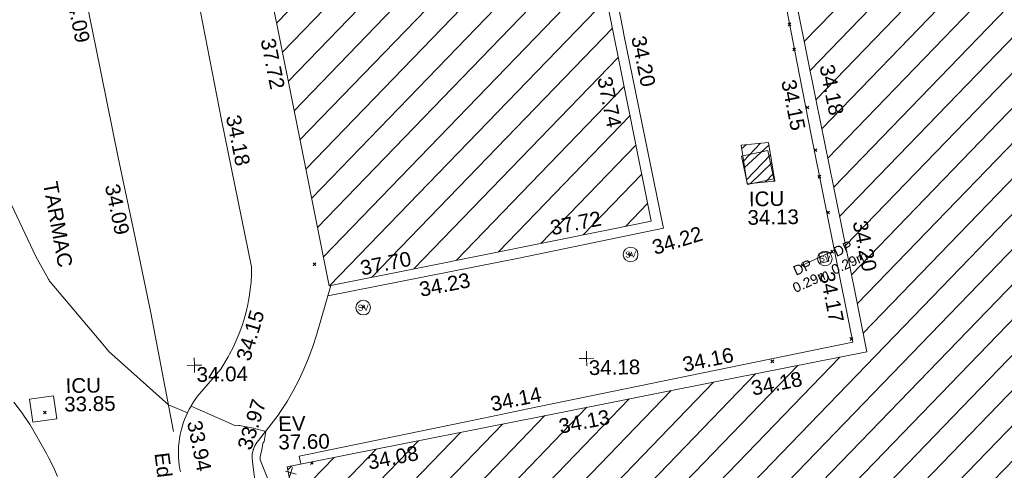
# Model space of a CAD drawing. Header units: millimetres. Extents: x -287732 to 520720, y -103372 to 287754.
# Tile 345 of 380: x 209460 to 234560, y 235668 to 247161. Entities that reach past the tile are written whole.
import ezdxf

# ---------------------------------------------------------------- set-up
doc = ezdxf.new("R2010")
doc.units = ezdxf.units.MM
for name, pattern in [('IMPORT-HIDDEN2 _3_', [4762.5, 3175, -1587.5]), ('IMPORT-UG_ELEC_STREET LIGHTING_QLB2 _2_', [2700, 1500, -300.0000000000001, 0, -250, 150, -300.0000000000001, 0, -200]), ('IMPORT-UG_WATER_QLB2 _2_', [2500, 1500, -300.0000000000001, 0, -50, 150, -300.0000000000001, 0, -200])]:
    doc.linetypes.add(name, pattern=pattern)
for name, color, linetype, lineweight, true_color in [('00_TOPO_EAVE', 7, 'Continuous', 9, 0x666666), ('00_TOPO_SERV_STOP_VALVE', 7, 'Continuous', 9, 0x666666), ('00_UAV_BUILDING_CANOPY', 7, 'Continuous', 9, 0xff7fff), ('00_UAV_BUILDING_HATCH', 7, 'Continuous', 9, 0x999999), ('00_UAV_BUILDING_OUTLINE', 5, 'Continuous', 9, 0x0000ff), ('00_UAV_CONCRETE', 9, 'Continuous', 9, 0x808080), ('00_UAV_EAVE', 7, 'Continuous', 9, 0x666666), ('00_UAV_FOOTPATH', 7, 'Continuous', 9, 0xa50000), ('00_UAV_LEVEL_SPOT', 7, 'Continuous', 9, 0x666666), ('00_UAV_ROAD_MARKING_WHITE_DASH', 7, 'Continuous', 9, 0x999999), ('00_UAV_SERV_IC', 5, 'Continuous', 9, 0x0000ff), ('01_DTM_CONTOUR_MNR', 7, 'Continuous', 9, 0xa5a552), ('12333-PUM-2D-U-0001-C01 - Rev2_REVIT IMPORT_dwg', 7, 'Continuous', 9, 0x767676), ('PUM-CHAMBER EXTENTS', 6, 'IMPORT-HIDDEN2 _3_', 9, 0xff00ff), ('PUM-WATER-MH', 5, 'Continuous', 9, 0x0000ff), ('PUM-WATER-QLB2', 5, 'IMPORT-UG_WATER_QLB2 _2_', 9, 0x0000ff)]:
    doc.layers.add(name, color=color, linetype=linetype, lineweight=lineweight, true_color=true_color)
for name, color, linetype, lineweight in [('00_UAV_ROAD_EDGE', 7, 'Continuous', 9), ('00_UAV_SURFACE', 7, 'Continuous', 9), ('00_UAV_SURVEY_TEXT', 7, 'Continuous', 9), ('GEN-TEXT', 7, 'Continuous', 9)]:
    doc.layers.add(name, color=color, linetype=linetype, lineweight=lineweight)
doc.styles.add('Arial_1', font='arial.ttf', dxfattribs={"height": 250})
doc.styles.add('Swis721 Lt BT', font='swissl.ttf', dxfattribs={"height": 399.9999999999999})
doc.styles.add('Swis721 Lt BT_2', font='swissl.ttf', dxfattribs={"height": 375})
pattern_1 = [(45, (0, 0), (-441.9417382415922, 441.9417382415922), [])]

# ---------------------------------------------------------------- blocks, each defined once
blk = doc.blocks.new('12333-PUM-2D-U-0001-C01 - Rev2_REVIT IMPORT_dwg_MSL_Eaves_SYM_1-V82-Site Location Plan Proposed')
at = {"layer": '00_TOPO_EAVE', "color": 254, "true_color": 0xcccccc}
for p, q in [((356.5791934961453, -116.0873754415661), (-356.5791934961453, 116.0873754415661)), ((-116.0873754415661, -356.5791934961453), (116.0873754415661, 356.5791934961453))]:
    blk.add_line(p, q, dxfattribs=at)
blk = doc.blocks.new('12333-PUM-2D-U-0001-C01 - Rev2_REVIT IMPORT_dwg_MSL_Sluice_Valve_SYM-2077246-Site Location Plan Proposed')
at = {"layer": '00_TOPO_SERV_STOP_VALVE', "color": 254, "true_color": 0xcccccc}
blk.add_circle((0, 0), 500.0000000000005, dxfattribs=at)
at = {"layer": '00_TOPO_SERV_STOP_VALVE', "insert": (0, 198.9876086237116), "char_height": 399.9999999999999, "width": 785.1100955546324, "attachment_point": 2, "line_spacing_factor": 1.005061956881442, "style": 'Swis721 Lt BT'}
blk.add_mtext('SV', dxfattribs=at)
blk = doc.blocks.new('12333-PUM-2D-U-0001-C01 - Rev2_REVIT IMPORT_dwg_UAV-2077255-Site Location Plan Proposed')
at = {"layer": '00_UAV_LEVEL_SPOT', "color": 254, "true_color": 0xcccccc, "flags": 128}
for points in [[(0, -500.0000000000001), (0, 0), (-500.0000000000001, 0)], [(500.0000000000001, 0), (0, 0), (0, 500.0000000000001)]]:
    blk.add_lwpolyline(points, dxfattribs=at)
blk = doc.blocks.new('12333-PUM-2D-U-0001-C01 - Rev2_REVIT IMPORT_dwg_MGS62954_T2_Galway_ITM_3d_Rev1-2077680-Site Location Plan Proposed')
at = {"layer": '00_UAV_BUILDING_HATCH', "true_color": 0xcccccc}
h = blk.add_hatch(dxfattribs=at)
h.set_pattern_fill('FP_1', color=254, style=0, pattern_type=2)
h.set_pattern_definition(pattern_1)
h.paths.add_polyline_path([(534124497.0780003, 725775488.5585002), (534146780.0780002, 725779531.5585002), (534146621.0780002, 725780328.5585002), (534183857.1075001, 725787049.1125003), (534184497.1075001, 725783702.1125001), (534202575.1075001, 725786975.1125003), (534201976.1075, 725790381.1125002), (534239197.0865001, 725797194.0905002), (534239338.0865001, 725796376.0905002), (534261663.0865001, 725800388.0905001), (534259564.2060555, 725811742.1253061), (534258677.2803519, 725812121.8622999), (534251257.0865, 725810806.0905002), (534250975.0865, 725812184.0905002), (534249213.0865002, 725811873.0905002), (534249448.0865, 725810468.0905002), (534244617.0865, 725809642.0905), (534241121.0865001, 725828862.0905001), (534229957.0865001, 725826793.0905), (534233411.0865, 725807582.0905), (534221779.0865001, 725805445.0905001), (534220752.0865002, 725810867.0905001), (534215719.0865001, 725809946.0905001), (534216316.0865001, 725806625.0905002), (534217076.0865, 725806760.0905002), (534217446.0865001, 725804662.0905001), (534205756.3195001, 725802533.2090001), (534204628.3195002, 725808845.209), (534205810.3195, 725809078.2090003), (534204970.3195001, 725813494.2090002), (534194424.3195002, 725811546.2090002), (534194268.3195002, 725812372.2090002), (534192207.3195, 725812030.2090002), (534192421.3195001, 725810057.2090002), (534184208.6855001, 725808590.6470003), (534184063.6855002, 725809679.6470002), (534175719.6855002, 725808111.6470002), (534177568.6855002, 725797421.6470003), (534162796.3485001, 725794713.2465), (534162440.3485001, 725796856.2465003), (534164478.3485001, 725797191.2465001), (534163879.3485, 725800515.2465003), (534159002.3485001, 725799595.2465), (534159605.3485001, 725796262.2465003), (534160352.3485001, 725796441.2465003), (534160696.3485001, 725794215.2465001), (534156777.3485001, 725793541.2465), (534156175.3485001, 725796880.2465001), (534147633.3485, 725795342.2465001), (534144688.0165001, 725811270.4695), (534133601.7440002, 725809323.8415003), (534137148.0780001, 725790044.5585002), (534122321.0780001, 725787372.5585002), (534124333.8503805, 725776380.0093426)])
h = blk.add_hatch(dxfattribs=at)
h.set_pattern_fill('FP_1', color=254, style=0, pattern_type=2)
h.set_pattern_definition(pattern_1)
h.paths.add_polyline_path([(534123474.7440001, 725791963.8415002), (534131706.5552848, 725793469.1464441), (534128957.5552849, 725808502.146444), (534120725.7440002, 725806996.8415002), (534122494.7619715, 725797322.9065558)])
at = {"layer": '00_UAV_BUILDING_CANOPY', "color": 254, "true_color": 0xcccccc, "flags": 128}
blk.add_lwpolyline([(534123474.7440001, 725791963.8415), (534122575.3480502, 725796882.2188427), (534121675.9521003, 725801800.5961854), (534120776.5561504, 725806718.973528), (534120725.7440001, 725806996.8415002), (534125366.3110696, 725807845.4358507), (534128957.5552847, 725808502.146444), (534129200.2500692, 725807174.9617604), (534130099.6506978, 725802256.5588334), (534130999.0513262, 725797338.1559062), (534131706.5552847, 725793469.1464438), (534130657.1589315, 725793277.2492461), (534125738.7424676, 725792377.8461424)], close=True, dxfattribs=at)
at = {"layer": '00_UAV_BUILDING_OUTLINE', "color": 254, "true_color": 0xcccccc, "flags": 128}
blk.add_lwpolyline([(534122933.7541481, 725784026.490788), (534122321.078, 725787372.5585), (534123893.9394296, 725787656.0066514), (534128814.4465261, 725788542.7399731), (534133734.9536231, 725789429.4732949), (534137148.0780001, 725790044.5585), (534136870.9754526, 725791550.9982308), (534135966.4373851, 725796468.4271553), (534135061.8993174, 725801385.8560798), (534134157.3612499, 725806303.2850043), (534133601.744, 725809323.8415002), (534135501.3773927, 725809657.3963133), (534140425.9638073, 725810522.0997385), (534144688.0165, 725811270.4695)], dxfattribs=at)
at = {"layer": '00_UAV_CONCRETE', "color": 254, "true_color": 0xcccccc, "flags": 128}
blk.add_lwpolyline([(534122671.1587315, 725787435.6471704), (534122632.744, 725787634.8415), (534127346.0910778, 725788524.7910765), (534128479.7440002, 725788738.8415), (534132260.2469236, 725789446.6338897), (534136790.744, 725790294.8415002), (534136720.829603, 725790679.3143917), (534135826.2787223, 725795598.6239864), (534135548.7440001, 725797124.8415), (534134961.4422969, 725800523.2086376), (534134724.7440002, 725801892.8415), (534134052.1828346, 725805439.6985927), (534133942.7440001, 725806016.8415002), (534133435.284753, 725808793.5789006)], dxfattribs=at)
at = {"layer": '00_UAV_FOOTPATH', "color": 254, "true_color": 0xcccccc, "flags": 128}
blk.add_lwpolyline([(534123515.8330942, 725791971.3552315), (534123127.7440001, 725790713.8414999), (534123027.3886836, 725790421.6587194), (534122914.8860508, 725790133.9346771), (534122790.744, 725789851.8415), (534122654.5874763, 725789574.5269352), (534122506.9376562, 725789303.1572657), (534122348.0535678, 725789038.2085664), (534122178.2139478, 725788780.1456469), (534122115.744, 725788690.8415003), (534121626.7440001, 725788082.8415003), (534121607.4934288, 725788063.2931982), (534121589.0783415, 725788042.9559135), (534121571.5310446, 725788021.865324), (534121554.8823217, 725788000.0584301), (534121539.1613804, 725787977.5734884), (534121524.3958008, 725787954.4499451), (534121510.6114865, 725787930.7283669), (534121497.8326202, 725787906.4503692), (534121486.0816201, 725787881.658544), (534121475.3791014, 725787856.3963847), (534121465.7438402, 725787830.7082099), (534121464.7440001, 725787827.8415003), (534121456.313822, 725787801.7330208), (534121448.9843484, 725787775.2944237), (534121442.7684373, 725787748.5720913), (534121437.676994, 725787721.6129037), (534121433.7189503, 725787694.4641562), (534121430.9012499, 725787667.1734774), (534121429.2288364, 725787639.7887439), (534121428.744, 725787620.8415), (534121441.2458543, 725787509.0405957), (534121515.5866193, 725786844.2300295)], dxfattribs=at)
at = {"layer": '00_UAV_ROAD_EDGE', "color": 254, "true_color": 0xcccccc, "flags": 128}
blk.add_lwpolyline([(534119876.7440001, 725801473.8415), (534120748.771987, 725796550.5560611), (534120802.744, 725796245.8415), (534121502.7440001, 725792484.8415002), (534121495.9424462, 725792290.4790753), (534121481.0078049, 725792096.5719588), (534121457.9662765, 725791903.4603297), (534121426.8582838, 725791711.4829714), (534121409.4950548, 725791626.5053792), (534121389.744, 725791529.8415), (534121343.050317, 725791341.0487213), (534121288.4917713, 725791154.3768744), (534121226.1640771, 725790970.1534452), (534121156.1765784, 725790788.7016245), (534121078.6520569, 725790610.3397397), (534120993.7265171, 725790435.3806988), (534120901.5489471, 725790264.1314391), (534120862.7440001, 725790196.8415), (534120676.7440001, 725789890.8415), (534120067.744, 725789206.8415), (534120007.7855542, 725789128.2295306), (534119951.1716297, 725789047.175718), (534119898.0015467, 725788963.8222585), (534119848.3685835, 725788878.3153818), (534119802.3598132, 725788790.8050966), (534119764.7440001, 725788711.8415), (534119725.7797855, 725788620.9754068), (534119690.6548259, 725788528.5573663), (534119659.4307429, 725788434.7495115), (534119632.1623139, 725788339.7164134), (534119608.8973772, 725788243.6247921), (534119589.6767473, 725788146.6432251), (534119574.5341433, 725788048.9418507), (534119563.4961312, 725787950.6920708), (534119556.5820749, 725787852.0662488), (534119553.8041043, 725787753.2374074), (534119555.1670927, 725787654.3789268), (534119560.6686491, 725787555.6642376), (534119570.2991218, 725787457.2665195), (534119584.0416158, 725787359.3583951), (534119596.744, 725787287.8415002)], dxfattribs=at)
at = {"layer": '00_UAV_ROAD_MARKING_WHITE_DASH', "color": 254, "true_color": 0xcccccc, "flags": 128}
for points in [[(534119436.7796367, 725788320.3943529), (534118912.7796367, 725791356.3943529), (534118553.1563809, 725793239.7967803), (534118153.7796369, 725795331.3943529), (534117631.469852, 725798153.8899673), (534117430.7796369, 725799238.3943529)], [(534116465.3772312, 725787224.7071486), (534116363.9303803, 725787464.0196531), (534116252.551148, 725787698.874087), (534116193.7796368, 725787813.3943529), (534115791.7796368, 725788554.3943529), (534115626.0971378, 725788802.3679826), (534115594.528781, 725788849.615701), (534115385.0883607, 725789136.3180813)]]:
    blk.add_lwpolyline(points, dxfattribs=at)
at = {"layer": '00_UAV_SERV_IC', "color": 254, "true_color": 0xcccccc, "flags": 128}
for points in [[(534134176.7440001, 725794366.8415002), (534134034.744, 725795090.8415002), (534134711.517804, 725795223.5789038), (534134853.517804, 725794499.5789037)], [(534115782.5220001, 725789208.6370001), (534116394.522, 725789286.6370001), (534116469.7748705, 725788696.191401), (534115857.7748706, 725788618.1914011)]]:
    blk.add_lwpolyline(points, close=True, dxfattribs=at)
at = {"layer": '00_UAV_SURFACE', "color": 254, "true_color": 0xcccccc, "flags": 128}
blk.add_lwpolyline([(534129312.2505001, 725808071.824), (534129325.3261523, 725808003.0560764), (534130005.3485, 725804345.2465001), (534130209.0404602, 725803205.8917489), (534131085.3485, 725798304.2465001), (534131089.1186885, 725798283.9569863), (534132002.5708381, 725793368.1550102), (534132018.3484999, 725793283.2464999), (534128313.3835, 725792583.8500003), (534127188.3874736, 725792382.3871839), (534123435.2617751, 725791710.2823447)], dxfattribs=at)
at = {"layer": '01_DTM_CONTOUR_MNR', "color": 254, "true_color": 0xcccccc, "flags": 128}
blk.add_lwpolyline([(534121827.1683145, 725787043.4990084), (534121637.462254, 725787561.7240859), (534121638.484383, 725787641.0573478), (534121652.5555556, 725787703.7222221), (534121658.4764678, 725787728.0009705), (534121670.6648452, 725787768.9890715), (534121705.9402858, 725787966.7622575), (534121718.3195526, 725787989.1204609), (534121742.8888026, 725788029.200039), (534121790.0000001, 725788280), (534121476.9703404, 725788371.5617727), (534121126.2650232, 725788444.8849514), (534121095.7125156, 725788444.0458491), (534121017.43729, 725788435.4059995), (534120839.4157003, 725788521.4027655), (534119900.0000001, 725788960.0000001), (534119851.1077209, 725788879.3831255), (534119800.0000001, 725788790.0000001), (534119320.0000001, 725789000), (534117828.6867421, 725790386.1249183), (534117748.3106167, 725790481.7348336), (534117674.1243273, 725790580.5556837), (534116357.6874386, 725792191.9373069), (534116348.5470086, 725792210.9373221), (534116336.4210389, 725792236.1140693), (534116322.5238753, 725792255.8897495), (534116315.6581652, 725792275.6969358), (534116278.1067355, 725792334.8312769), (534116006.8292683, 725792843.1707318), (534115216.4754954, 725794612.3905109)], dxfattribs=at)
at = {"xscale": 0.375, "yscale": 0.375, "zscale": 0.375}
for name, p in [('12333-PUM-2D-U-0001-C01 - Rev2_REVIT IMPORT_dwg_MSL_Sluice_Valve_SYM-2077246-Site Location Plan Proposed', (534131168.7440001, 725792630.8415)), ('12333-PUM-2D-U-0001-C01 - Rev2_REVIT IMPORT_dwg_MSL_Sluice_Valve_SYM-2077246-Site Location Plan Proposed', (534136117.7440001, 725792440.8415)), ('12333-PUM-2D-U-0001-C01 - Rev2_REVIT IMPORT_dwg_MSL_Sluice_Valve_SYM-2077246-Site Location Plan Proposed', (534124328.7440001, 725791394.8415002)), ('12333-PUM-2D-U-0001-C01 - Rev2_REVIT IMPORT_dwg_UAV-2077255-Site Location Plan Proposed', (534120000, 725790000)), ('12333-PUM-2D-U-0001-C01 - Rev2_REVIT IMPORT_dwg_UAV-2077255-Site Location Plan Proposed', (534130000, 725790000)), ('12333-PUM-2D-U-0001-C01 - Rev2_REVIT IMPORT_dwg_MSL_Eaves_SYM_1-V82-Site Location Plan Proposed', (534122413.3835001, 725787217.85))]:
    blk.add_blockref(name, p, dxfattribs=at)
at = {"layer": '00_UAV_BUILDING_CANOPY', "color": 251, "true_color": 0x666666, "char_height": 375, "width": 1495.902363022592, "attachment_point": 1, "line_spacing_factor": 1.005061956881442, "style": 'Swis721 Lt BT_2'}
for s, insert, rotation in [('37.72', (534122199.4148641, 725798332.6536759), 280.362859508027), ('37.74', (534130764.200058, 725797206.871281), 280.36285950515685), ('37.72', (534129105.7878044, 725793523.455409), 10.362859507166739), ('37.70', (534124242.4943982, 725792581.3260317), 10.362859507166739)]:
    blk.add_mtext(s, dxfattribs=dict(at, insert=insert, rotation=rotation))
at = {"layer": '00_UAV_BUILDING_OUTLINE', "color": 251, "true_color": 0x666666, "char_height": 375, "width": 1495.902363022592, "attachment_point": 1, "line_spacing_factor": 1.005061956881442, "style": 'Swis721 Lt BT_2'}
for s, insert, rotation in [('34.18', (534136433.1324795, 725797419.4127623), 280.4227785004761), ('34.20', (534137209.2897911, 725793423.2434919), 280.4227785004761), ('34.18', (534134154.3769048, 725789345.8273329), 10.215726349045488), ('34.13', (534129233.8698078, 725788459.0940112), 10.215726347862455), ('34.08', (534124341.8702856, 725787627.3121083), 10.215726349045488)]:
    blk.add_mtext(s, dxfattribs=dict(at, insert=insert, rotation=rotation))
at = {"layer": '00_UAV_CONCRETE', "color": 251, "true_color": 0x666666, "char_height": 375, "width": 1495.902363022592, "attachment_point": 1, "line_spacing_factor": 1.005061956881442, "style": 'Swis721 Lt BT_2'}
for s, insert, rotation in [('34.15', (534135451.9591258, 725797048.4271657), 280.3063229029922), ('34.17', (534136345.8267935, 725792132.8746943), 280.3063228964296), ('34.16', (534132414.8430527, 725789979.4118934), 10.604253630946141), ('34.14', (534127499.8672758, 725789057.8063161), 10.692410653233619)]:
    blk.add_mtext(s, dxfattribs=dict(at, insert=insert, rotation=rotation))
at = {"layer": '00_UAV_EAVE', "char_height": 375, "attachment_point": 1, "line_spacing_factor": 1.005061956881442, "style": 'Swis721 Lt BT_2'}
for s, insert, width in [('EV', (534122110.066765, 725788657.2880688), 736.078940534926), ('37.60', (534122105.3983619, 725788190.5374446), 1495.902363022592)]:
    blk.add_mtext(s, dxfattribs=dict(at, insert=insert, width=width))
at = {"layer": '00_UAV_FOOTPATH', "color": 251, "true_color": 0x666666, "insert": (534121050.1881806, 725787902.5202782), "char_height": 375, "width": 1495.902363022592, "attachment_point": 1, "rotation": 71.60850866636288, "line_spacing_factor": 1.005061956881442, "style": 'Swis721 Lt BT_2'}
blk.add_mtext('33.97', dxfattribs=at)
at = {"layer": '00_UAV_LEVEL_SPOT', "char_height": 375, "width": 1495.902363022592, "attachment_point": 1, "line_spacing_factor": 1.005061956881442, "style": 'Swis721 Lt BT_2'}
for s, insert in [('34.04', (534120051.8765643, 725789949.1441547)), ('34.18', (534130051.8765643, 725789949.1441547))]:
    blk.add_mtext(s, dxfattribs=dict(at, insert=insert))
at = {"layer": '00_UAV_ROAD_EDGE', "color": 251, "true_color": 0x666666, "char_height": 375, "attachment_point": 1, "line_spacing_factor": 1.005061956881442, "style": 'Swis721 Lt BT_2'}
for s, insert, width, rotation in [('34.18', (534121280.9650356, 725796393.958093), 1495.902363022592, 280.38885473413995), ('34.15', (534121060.7517123, 725790170.3383213), 1495.902363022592, 72.36115665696), ('33.94', (534120155.6134111, 725788621.062816), 1495.902363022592, 280.4890954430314), ('Edge of Road', (534119316.5520952, 725787809.3757646), 3746.879252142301, 276.10457629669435)]:
    blk.add_mtext(s, dxfattribs=dict(at, insert=insert, width=width, rotation=rotation))
at = {"layer": '00_UAV_ROAD_MARKING_WHITE_DASH', "color": 251, "true_color": 0x666666, "char_height": 375, "width": 1495.902363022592, "attachment_point": 1, "line_spacing_factor": 1.005061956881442, "style": 'Swis721 Lt BT_2'}
for insert, rotation in [((534117252.328719, 725799604.2768939), 280.484124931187), ((534118165.768995, 725794688.002998), 280.8101273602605)]:
    blk.add_mtext('34.09', dxfattribs=dict(at, insert=insert, rotation=rotation))
at = {"layer": '00_UAV_SERV_IC', "color": 251, "true_color": 0x666666, "char_height": 375, "attachment_point": 1, "line_spacing_factor": 1.005061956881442, "style": 'Swis721 Lt BT_2'}
for s, insert, width in [('ICU', (534134207.3560272, 725794179.0949035), 1021.012723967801), ('34.13', (534134162.5278767, 725793708.7159026), 1495.902363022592), ('ICU', (534116709.0727907, 725789722.3385638), 1021.012723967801), ('33.85', (534116664.2446402, 725789251.9595629), 1495.902363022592)]:
    blk.add_mtext(s, dxfattribs=dict(at, insert=insert, width=width))
at = {"layer": '00_UAV_SURFACE', "color": 251, "true_color": 0x666666, "char_height": 375, "width": 1495.902363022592, "attachment_point": 1, "line_spacing_factor": 1.005061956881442, "style": 'Swis721 Lt BT_2'}
for s, insert, rotation in [('34.20', (534131647.2557323, 725798230.8514621), 280.52661475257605), ('34.22', (534131681.944284, 725792967.0901519), 16.088714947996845), ('34.23', (534125737.5867444, 725792011.9527576), 10.152835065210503)]:
    blk.add_mtext(s, dxfattribs=dict(at, insert=insert, rotation=rotation))
at = {"layer": '00_UAV_SURVEY_TEXT', "color": 251, "true_color": 0x666666, "insert": (534116590.8335627, 725794773.3953891), "char_height": 375, "width": 2450.430537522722, "attachment_point": 1, "rotation": 279.27953803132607, "line_spacing_factor": 1.005061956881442, "style": 'Swis721 Lt BT_2'}
blk.add_mtext('TARMAC', dxfattribs=at)
blk = doc.blocks.new('12333-PUM-2D-U-0001-C01 - Rev2_REVIT IMPORT_dwg-1620468-Site Location Plan Proposed')
at = {"layer": 'PUM-CHAMBER EXTENTS', "true_color": 0xffaaff}
h = blk.add_hatch(dxfattribs=at)
h.set_pattern_fill('FP_3', color=211, style=0, pattern_type=2)
h.set_pattern_definition([(45, (-533641079.65, -725615854.3560001), (-265.1650429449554, 265.1650429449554), []), (45, (-533640902.873, -725615854.3560001), (-265.1650429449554, 265.1650429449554), [])])
h.paths.add_polyline_path([(493092.3501529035, 178527.643821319), (493793.350152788, 178583.6438214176), (493653.3501528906, 179570.6438213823), (492952.3501528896, 179514.6438212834)])
at = {"layer": 'GEN-TEXT', "color": 253, "true_color": 0xaaaaaa}
for p, q in [((494206.994813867, 182538.288482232), (494277.7054919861, 182608.9991603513)), ((494277.7054919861, 182538.288482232), (494206.994813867, 182608.9991603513)), ((494310.9948138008, 181893.2884823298), (494381.70549192, 181963.999160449)), ((494381.70549192, 181893.2884823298), (494310.9948138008, 181963.999160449)), ((494621.9948137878, 180409.2884822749), (494692.705491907, 180479.9991603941)), ((494692.705491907, 180409.2884822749), (494621.9948137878, 180479.9991603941)), ((494812.9948137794, 179319.2884823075), (494883.7054918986, 179389.9991604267)), ((494883.7054918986, 179319.2884823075), (494812.9948137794, 179389.9991604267)), ((494898.9948137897, 178640.2884823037), (494969.7054919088, 178710.999160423)), ((494969.7054919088, 178640.2884823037), (494898.9948137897, 178710.999160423)), ((495105.9948138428, 177723.2884822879), (495176.705491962, 177793.9991604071)), ((495176.705491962, 177723.2884822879), (495105.9948138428, 177793.9991604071)), ((481991.9948137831, 176632.288482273), (482062.7054919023, 176702.9991603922)), ((482062.7054919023, 176632.288482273), (481991.9948137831, 176702.9991603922)), ((490038.9948138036, 176742.2884822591), (490109.7054919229, 176812.9991603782)), ((490109.7054919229, 176742.2884822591), (490038.9948138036, 176812.9991603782)), ((495192.9948137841, 176723.2884822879), (495263.7054919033, 176793.9991604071)), ((495263.7054919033, 176723.2884822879), (495192.9948137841, 176793.9991604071)), ((494428.9948138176, 176391.2884822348), (494499.7054919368, 176461.999160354)), ((494499.7054919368, 176391.2884822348), (494428.9948138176, 176461.999160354)), ((483210.9948138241, 175527.2884822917), (483281.7054919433, 175597.9991604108)), ((483281.7054919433, 175527.2884822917), (483210.9948138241, 175597.9991604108)), ((495641.9948138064, 174489.288482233), (495712.7054919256, 174559.9991603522)), ((495712.7054919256, 174489.288482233), (495641.9948138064, 174559.9991603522)), ((493616.9948137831, 173953.2884822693), (493687.7054919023, 174023.9991603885)), ((493687.7054919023, 173953.2884822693), (493616.9948137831, 174023.9991603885)), ((475051.994813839, 172974.288482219), (475122.7054919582, 173044.9991603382)), ((475122.7054919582, 172974.288482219), (475051.994813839, 173044.9991603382)), ((481833.9948138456, 171567.2884823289), (481904.3804665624, 171637.6741350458)), ((481904.7054919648, 171567.2884823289), (481845.0177074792, 171626.9762668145))]:
    blk.add_line(p, q, dxfattribs=at)
at = {"layer": 'PUM-CHAMBER EXTENTS', "color": 211, "linetype": 'Continuous', "true_color": 0xffaaff, "flags": 128}
blk.add_lwpolyline([(493653.3501528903, 179570.643821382), (492952.3501528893, 179514.6438212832), (493092.3501529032, 178527.6438213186), (493793.3501527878, 178583.6438214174)], close=True, dxfattribs=at)
at = {"layer": 'PUM-WATER-MH', "color": 161, "true_color": 0xaaaaff, "flags": 128}
blk.add_lwpolyline([(494882.3501529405, 176709.6438213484), (494933.3501529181, 176466.6438213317), (495138.3501528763, 176514.6438212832), (495087.3501528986, 176757.6438211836)], close=True, dxfattribs=at)
at = {"layer": 'PUM-WATER-QLB2', "color": 161, "true_color": 0xaaaaff}
blk.add_line((494464.3501528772, 176426.6438212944), (495228.3501528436, 176758.6438213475), dxfattribs=at)
blk.add_blockref('12333-PUM-2D-U-0001-C01 - Rev2_REVIT IMPORT_dwg_MGS62954_T2_Galway_ITM_3d_Rev1-2077680-Site Location Plan Proposed', (-533641079.6498471, -725615854.3561786))
at = {"layer": 'PUM-WATER-QLB2', "char_height": 250, "attachment_point": 2, "rotation": 23.487595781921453, "line_spacing_factor": 0.9417779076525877, "style": 'Arial_1'}
for s, insert, width in [('DP\\P0.29m', (495456.1917993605, 176946.3533244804), 1160.025439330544), ('DP\\P 0.29m', (494417.0780394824, 176482.1464530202), 1276.334058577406)]:
    blk.add_mtext(s, dxfattribs=dict(at, insert=insert, width=width))

msp = doc.modelspace()

# ---------------------------------------------------------------- block references
at = {"layer": '12333-PUM-2D-U-0001-C01 - Rev2_REVIT IMPORT_dwg', "color": 254, "linetype": 'IMPORT-UG_ELEC_STREET LIGHTING_QLB2 _2_', "true_color": 0xffd4d4, "rotation": 0.9999999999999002}
msp.add_blockref('12333-PUM-2D-U-0001-C01 - Rev2_REVIT IMPORT_dwg-1620468-Site Location Plan Proposed', (-261895.0770586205, 55869.5817132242), dxfattribs=at)

doc.saveas('drawing.dxf')
